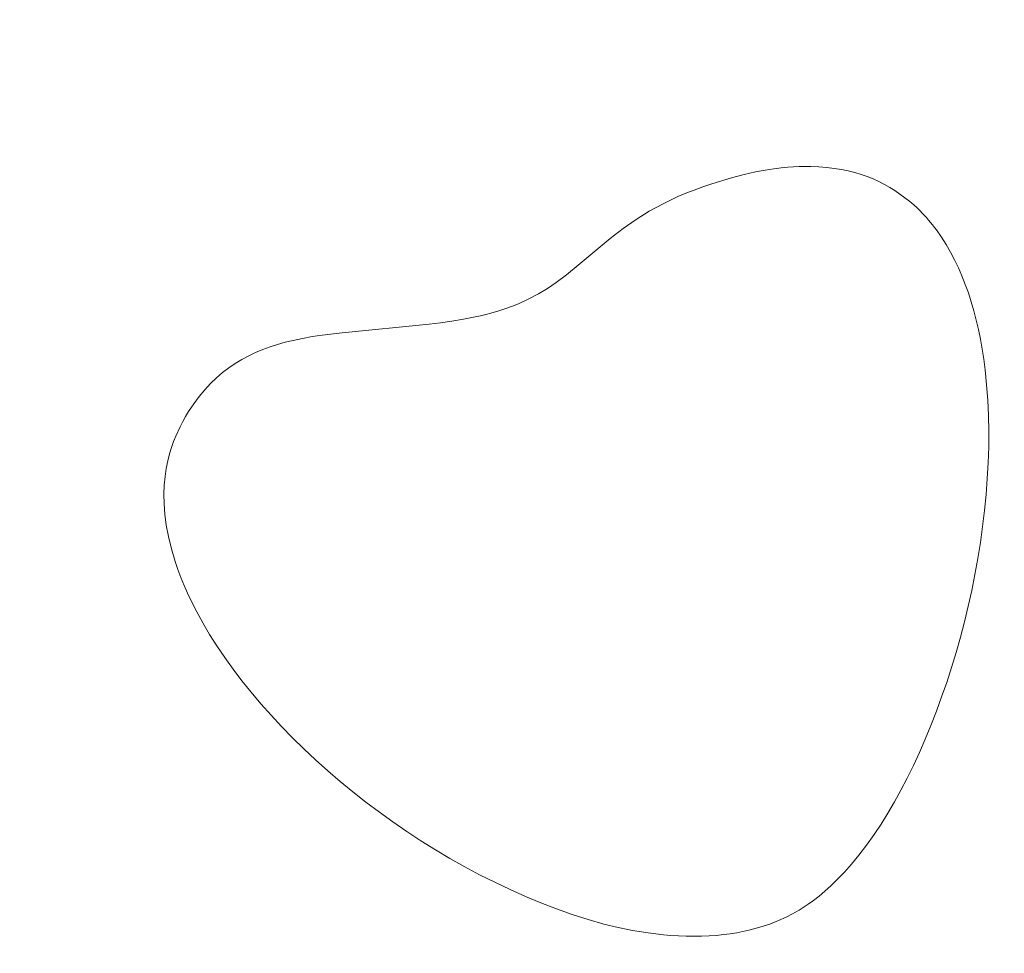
# Model space of a CAD drawing. Header units: millimetres. Extents: x -159 to 180, y -161 to 116.
# Tile 342 of 656: x -90 to -81, y 42 to 50. Entities that reach past the tile are written whole.
import ezdxf

# ---------------------------------------------------------------- set-up
doc = ezdxf.new("R2010")
doc.units = ezdxf.units.MM
doc.header["$MEASUREMENT"] = 0
doc.layers.add('Layer 1', color=7, linetype='Continuous')

msp = doc.modelspace()

# ---------------------------------------------------------------- linework, layer by layer
at = {"layer": 'Layer 1', "color": 18, "lineweight": 9}
for points, knots in [([(-158.5852, -104.074), (-158.5852, -104.074), (179.5952, -104.074), (179.5952, -104.074), (179.5952, -104.074), (179.5952, -104.074), (179.5952, 115.719), (179.5952, 115.719), (179.5952, 115.719), (179.5952, 115.719), (-158.5852, 115.719), (-158.5852, 115.719), (-158.5852, 115.719), (-158.5852, 115.719), (-158.5852, -104.074), (-158.5852, -104.074)], [0, 0, 0, 0, 0.2, 0.2, 0.2, 0.2, 0.4, 0.4, 0.4, 0.4, 0.6, 0.6, 0.6, 0.6, 1, 1, 1, 1]), ([(-53.028, 102.6565), (-53.028, 102.6565), (-53.028, 107.425), (-53.028, 107.425), (-53.028, 107.425), (-53.028, 107.425), (-57.7969, 107.425), (-57.7969, 107.425), (-57.7969, 107.425), (-57.7969, 107.425), (-57.7969, 110.425), (-57.7969, 110.425), (-57.7969, 110.425), (-57.7969, 110.425), (-65.7565, 110.425), (-65.7565, 110.425), (-65.7565, 110.425), (-65.7565, 110.425), (-65.7565, 107.425), (-65.7565, 107.425), (-65.7565, 107.425), (-65.7565, 107.425), (-73.4619, 107.425), (-73.4619, 107.425), (-73.4619, 107.425), (-73.4619, 107.425), (-73.4619, 110.425), (-73.4619, 110.425), (-73.4619, 110.425), (-73.4619, 110.425), (-81.4214, 110.425), (-81.4214, 110.425), (-81.4214, 110.425), (-81.4214, 110.425), (-81.4214, 107.425), (-81.4214, 107.425), (-81.4214, 107.425), (-81.4214, 107.425), (-89.1268, 107.425), (-89.1268, 107.425), (-89.1268, 107.425), (-89.1268, 107.425), (-89.1268, 110.425), (-89.1268, 110.425), (-89.1268, 110.425), (-89.1268, 110.425), (-97.0863, 110.425), (-97.0863, 110.425), (-97.0863, 110.425), (-97.0863, 110.425), (-97.0863, 107.425), (-97.0863, 107.425), (-97.0863, 107.425), (-97.0863, 107.425), (-104.7918, 107.425), (-104.7918, 107.425), (-104.7918, 107.425), (-104.7918, 107.425), (-104.7918, 110.425), (-104.7918, 110.425), (-104.7918, 110.425), (-104.7918, 110.425), (-112.7512, 110.425), (-112.7512, 110.425), (-112.7512, 110.425), (-112.7512, 110.425), (-112.7512, 107.425), (-112.7512, 107.425), (-112.7512, 107.425), (-112.7512, 107.425), (-120.4567, 107.425), (-120.4567, 107.425), (-120.4567, 107.425), (-120.4567, 107.425), (-120.4567, 110.425), (-120.4567, 110.425), (-120.4567, 110.425), (-120.4567, 110.425), (-128.4161, 110.425), (-128.4161, 110.425), (-128.4161, 110.425), (-128.4161, 110.425), (-128.4161, 107.425), (-128.4161, 107.425), (-128.4161, 107.425), (-128.4161, 107.425), (-136.1216, 107.425), (-136.1216, 107.425), (-136.1216, 107.425), (-136.1216, 107.425), (-136.1216, 110.425), (-136.1216, 110.425), (-136.1216, 110.425), (-136.1216, 110.425), (-144.0811, 110.425), (-144.0811, 110.425), (-144.0811, 110.425), (-144.0811, 110.425), (-144.0811, 107.425), (-144.0811, 107.425), (-144.0811, 107.425), (-144.0811, 107.425), (-148.85, 107.425), (-148.85, 107.425), (-148.85, 107.425), (-148.85, 107.425), (-148.85, 102.6565), (-148.85, 102.6565), (-148.85, 102.6565), (-148.85, 102.6565), (-151.85, 102.6565), (-151.85, 102.6565), (-151.85, 102.6565), (-151.85, 102.6565), (-151.85, 94.6965), (-151.85, 94.6965), (-151.85, 94.6965), (-151.85, 94.6965), (-148.85, 94.6965), (-148.85, 94.6965), (-148.85, 94.6965), (-148.85, 94.6965), (-148.85, 86.9914), (-148.85, 86.9914), (-148.85, 86.9914), (-148.85, 86.9914), (-151.85, 86.9914), (-151.85, 86.9914), (-151.85, 86.9914), (-151.85, 86.9914), (-151.85, 79.0315), (-151.85, 79.0315), (-151.85, 79.0315), (-151.85, 79.0315), (-148.85, 79.0315), (-148.85, 79.0315), (-148.85, 79.0315), (-148.85, 79.0315), (-148.85, 71.3264), (-148.85, 71.3264), (-148.85, 71.3264), (-148.85, 71.3264), (-151.85, 71.3264), (-151.85, 71.3264), (-151.85, 71.3264), (-151.85, 71.3264), (-151.85, 63.3664), (-151.85, 63.3664), (-151.85, 63.3664), (-151.85, 63.3664), (-148.85, 63.3664), (-148.85, 63.3664), (-148.85, 63.3664), (-148.85, 63.3664), (-148.85, 55.6614), (-148.85, 55.6614), (-148.85, 55.6614), (-148.85, 55.6614), (-151.85, 55.6614), (-151.85, 55.6614), (-151.85, 55.6614), (-151.85, 55.6614), (-151.85, 47.7024), (-151.85, 47.7024), (-151.85, 47.7024), (-151.85, 47.7024), (-148.85, 47.7024), (-148.85, 47.7024), (-148.85, 47.7024), (-148.85, 47.7024), (-148.85, 39.9963), (-148.85, 39.9963), (-148.85, 39.9963), (-148.85, 39.9963), (-151.85, 39.9963), (-151.85, 39.9963), (-151.85, 39.9963), (-151.85, 39.9963), (-151.85, 32.0364), (-151.85, 32.0364), (-151.85, 32.0364), (-151.85, 32.0364), (-148.85, 32.0364), (-148.85, 32.0364), (-148.85, 32.0364), (-148.85, 32.0364), (-148.85, 24.3313), (-148.85, 24.3313), (-148.85, 24.3313), (-148.85, 24.3313), (-151.85, 24.3313), (-151.85, 24.3313), (-151.85, 24.3313), (-151.85, 24.3313), (-151.85, 16.3723), (-151.85, 16.3723), (-151.85, 16.3723), (-151.85, 16.3723), (-148.85, 16.3723), (-148.85, 16.3723), (-148.85, 16.3723), (-148.85, 16.3723), (-148.85, 11.6028), (-148.85, 11.6028), (-148.85, 11.6028), (-148.85, 11.6028), (-144.0811, 11.6028), (-144.0811, 11.6028), (-144.0811, 11.6028), (-144.0811, 11.6028), (-144.0811, 8.6028), (-144.0811, 8.6028), (-144.0811, 8.6028), (-144.0811, 8.6028), (-136.1216, 8.6028), (-136.1216, 8.6028), (-136.1216, 8.6028), (-136.1216, 8.6028), (-136.1216, 11.6028), (-136.1216, 11.6028), (-136.1216, 11.6028), (-136.1216, 11.6028), (-128.4161, 11.6028), (-128.4161, 11.6028), (-128.4161, 11.6028), (-128.4161, 11.6028), (-128.4161, 8.6028), (-128.4161, 8.6028), (-128.4161, 8.6028), (-128.4161, 8.6028), (-120.4567, 8.6028), (-120.4567, 8.6028), (-120.4567, 8.6028), (-120.4567, 8.6028), (-120.4567, 11.6028), (-120.4567, 11.6028), (-120.4567, 11.6028), (-120.4567, 11.6028), (-112.7512, 11.6028), (-112.7512, 11.6028), (-112.7512, 11.6028), (-112.7512, 11.6028), (-112.7512, 8.6028), (-112.7512, 8.6028), (-112.7512, 8.6028), (-112.7512, 8.6028), (-104.7918, 8.6028), (-104.7918, 8.6028), (-104.7918, 8.6028), (-104.7918, 8.6028), (-104.7918, 11.6028), (-104.7918, 11.6028), (-104.7918, 11.6028), (-104.7918, 11.6028), (-97.0863, 11.6028), (-97.0863, 11.6028), (-97.0863, 11.6028), (-97.0863, 11.6028), (-97.0863, 8.6028), (-97.0863, 8.6028), (-97.0863, 8.6028), (-97.0863, 8.6028), (-89.1268, 8.6028), (-89.1268, 8.6028), (-89.1268, 8.6028), (-89.1268, 8.6028), (-89.1268, 11.6028), (-89.1268, 11.6028), (-89.1268, 11.6028), (-89.1268, 11.6028), (-81.4214, 11.6028), (-81.4214, 11.6028), (-81.4214, 11.6028), (-81.4214, 11.6028), (-81.4214, 8.6028), (-81.4214, 8.6028), (-81.4214, 8.6028), (-81.4214, 8.6028), (-73.4619, 8.6028), (-73.4619, 8.6028), (-73.4619, 8.6028), (-73.4619, 8.6028), (-73.4619, 11.6028), (-73.4619, 11.6028), (-73.4619, 11.6028), (-73.4619, 11.6028), (-65.7565, 11.6028), (-65.7565, 11.6028), (-65.7565, 11.6028), (-65.7565, 11.6028), (-65.7565, 8.6028), (-65.7565, 8.6028), (-65.7565, 8.6028), (-65.7565, 8.6028), (-57.7969, 8.6028), (-57.7969, 8.6028), (-57.7969, 8.6028), (-57.7969, 8.6028), (-57.7969, 11.6028), (-57.7969, 11.6028), (-57.7969, 11.6028), (-57.7969, 11.6028), (-53.028, 11.6028), (-53.028, 11.6028), (-53.028, 11.6028), (-53.028, 11.6028), (-53.028, 16.3723), (-53.028, 16.3723), (-53.028, 16.3723), (-53.028, 16.3723), (-50.028, 16.3723), (-50.028, 16.3723), (-50.028, 16.3723), (-50.028, 16.3723), (-50.028, 24.3313), (-50.028, 24.3313), (-50.028, 24.3313), (-50.028, 24.3313), (-53.028, 24.3313), (-53.028, 24.3313), (-53.028, 24.3313), (-53.028, 24.3313), (-53.028, 32.0364), (-53.028, 32.0364), (-53.028, 32.0364), (-53.028, 32.0364), (-50.028, 32.0364), (-50.028, 32.0364), (-50.028, 32.0364), (-50.028, 32.0364), (-50.028, 39.9963), (-50.028, 39.9963), (-50.028, 39.9963), (-50.028, 39.9963), (-53.028, 39.9963), (-53.028, 39.9963), (-53.028, 39.9963), (-53.028, 39.9963), (-53.028, 47.7024), (-53.028, 47.7024), (-53.028, 47.7024), (-53.028, 47.7024), (-50.028, 47.7024), (-50.028, 47.7024), (-50.028, 47.7024), (-50.028, 47.7024), (-50.028, 55.6614), (-50.028, 55.6614), (-50.028, 55.6614), (-50.028, 55.6614), (-53.028, 55.6614), (-53.028, 55.6614), (-53.028, 55.6614), (-53.028, 55.6614), (-53.028, 63.3664), (-53.028, 63.3664), (-53.028, 63.3664), (-53.028, 63.3664), (-50.028, 63.3664), (-50.028, 63.3664), (-50.028, 63.3664), (-50.028, 63.3664), (-50.028, 71.3264), (-50.028, 71.3264), (-50.028, 71.3264), (-50.028, 71.3264), (-53.028, 71.3264), (-53.028, 71.3264), (-53.028, 71.3264), (-53.028, 71.3264), (-53.028, 79.0315), (-53.028, 79.0315), (-53.028, 79.0315), (-53.028, 79.0315), (-50.028, 79.0315), (-50.028, 79.0315), (-50.028, 79.0315), (-50.028, 79.0315), (-50.028, 86.9914), (-50.028, 86.9914), (-50.028, 86.9914), (-50.028, 86.9914), (-53.028, 86.9914), (-53.028, 86.9914), (-53.028, 86.9914), (-53.028, 86.9914), (-53.028, 94.6965), (-53.028, 94.6965), (-53.028, 94.6965), (-53.028, 94.6965), (-50.028, 94.6965), (-50.028, 94.6965), (-50.028, 94.6965), (-50.028, 94.6965), (-50.028, 102.6565), (-50.028, 102.6565), (-50.028, 102.6565), (-50.028, 102.6565), (-53.028, 102.6565), (-53.028, 102.6565)], [0, 0, 0, 0, 0.009901, 0.009901, 0.009901, 0.009901, 0.019802, 0.019802, 0.019802, 0.019802, 0.029703, 0.029703, 0.029703, 0.029703, 0.039604, 0.039604, 0.039604, 0.039604, 0.049505, 0.049505, 0.049505, 0.049505, 0.059406, 0.059406, 0.059406, 0.059406, 0.069307, 0.069307, 0.069307, 0.069307, 0.079208, 0.079208, 0.079208, 0.079208, 0.089109, 0.089109, 0.089109, 0.089109, 0.09901, 0.09901, 0.09901, 0.09901, 0.108911, 0.108911, 0.108911, 0.108911, 0.118812, 0.118812, 0.118812, 0.118812, 0.128713, 0.128713, 0.128713, 0.128713, 0.138614, 0.138614, 0.138614, 0.138614, 0.148515, 0.148515, 0.148515, 0.148515, 0.158416, 0.158416, 0.158416, 0.158416, 0.168317, 0.168317, 0.168317, 0.168317, 0.178218, 0.178218, 0.178218, 0.178218, 0.188119, 0.188119, 0.188119, 0.188119, 0.19802, 0.19802, 0.19802, 0.19802, 0.207921, 0.207921, 0.207921, 0.207921, 0.217822, 0.217822, 0.217822, 0.217822, 0.227723, 0.227723, 0.227723, 0.227723, 0.237624, 0.237624, 0.237624, 0.237624, 0.247525, 0.247525, 0.247525, 0.247525, 0.257426, 0.257426, 0.257426, 0.257426, 0.267327, 0.267327, 0.267327, 0.267327, 0.277228, 0.277228, 0.277228, 0.277228, 0.287129, 0.287129, 0.287129, 0.287129, 0.29703, 0.29703, 0.29703, 0.29703, 0.306931, 0.306931, 0.306931, 0.306931, 0.316832, 0.316832, 0.316832, 0.316832, 0.326733, 0.326733, 0.326733, 0.326733, 0.336634, 0.336634, 0.336634, 0.336634, 0.346535, 0.346535, 0.346535, 0.346535, 0.356436, 0.356436, 0.356436, 0.356436, 0.366337, 0.366337, 0.366337, 0.366337, 0.376238, 0.376238, 0.376238, 0.376238, 0.386139, 0.386139, 0.386139, 0.386139, 0.39604, 0.39604, 0.39604, 0.39604, 0.405941, 0.405941, 0.405941, 0.405941, 0.415842, 0.415842, 0.415842, 0.415842, 0.425743, 0.425743, 0.425743, 0.425743, 0.435644, 0.435644, 0.435644, 0.435644, 0.445545, 0.445545, 0.445545, 0.445545, 0.455446, 0.455446, 0.455446, 0.455446, 0.465347, 0.465347, 0.465347, 0.465347, 0.475248, 0.475248, 0.475248, 0.475248, 0.485149, 0.485149, 0.485149, 0.485149, 0.49505, 0.49505, 0.49505, 0.49505, 0.50495, 0.50495, 0.50495, 0.50495, 0.514851, 0.514851, 0.514851, 0.514851, 0.524752, 0.524752, 0.524752, 0.524752, 0.534653, 0.534653, 0.534653, 0.534653, 0.544554, 0.544554, 0.544554, 0.544554, 0.554455, 0.554455, 0.554455, 0.554455, 0.564356, 0.564356, 0.564356, 0.564356, 0.574257, 0.574257, 0.574257, 0.574257, 0.584158, 0.584158, 0.584158, 0.584158, 0.594059, 0.594059, 0.594059, 0.594059, 0.60396, 0.60396, 0.60396, 0.60396, 0.613861, 0.613861, 0.613861, 0.613861, 0.623762, 0.623762, 0.623762, 0.623762, 0.633663, 0.633663, 0.633663, 0.633663, 0.643564, 0.643564, 0.643564, 0.643564, 0.653465, 0.653465, 0.653465, 0.653465, 0.663366, 0.663366, 0.663366, 0.663366, 0.673267, 0.673267, 0.673267, 0.673267, 0.683168, 0.683168, 0.683168, 0.683168, 0.693069, 0.693069, 0.693069, 0.693069, 0.70297, 0.70297, 0.70297, 0.70297, 0.712871, 0.712871, 0.712871, 0.712871, 0.722772, 0.722772, 0.722772, 0.722772, 0.732673, 0.732673, 0.732673, 0.732673, 0.742574, 0.742574, 0.742574, 0.742574, 0.752475, 0.752475, 0.752475, 0.752475, 0.762376, 0.762376, 0.762376, 0.762376, 0.772277, 0.772277, 0.772277, 0.772277, 0.782178, 0.782178, 0.782178, 0.782178, 0.792079, 0.792079, 0.792079, 0.792079, 0.80198, 0.80198, 0.80198, 0.80198, 0.811881, 0.811881, 0.811881, 0.811881, 0.821782, 0.821782, 0.821782, 0.821782, 0.831683, 0.831683, 0.831683, 0.831683, 0.841584, 0.841584, 0.841584, 0.841584, 0.851485, 0.851485, 0.851485, 0.851485, 0.861386, 0.861386, 0.861386, 0.861386, 0.871287, 0.871287, 0.871287, 0.871287, 0.881188, 0.881188, 0.881188, 0.881188, 0.891089, 0.891089, 0.891089, 0.891089, 0.90099, 0.90099, 0.90099, 0.90099, 0.910891, 0.910891, 0.910891, 0.910891, 0.920792, 0.920792, 0.920792, 0.920792, 0.930693, 0.930693, 0.930693, 0.930693, 0.940594, 0.940594, 0.940594, 0.940594, 0.950495, 0.950495, 0.950495, 0.950495, 0.960396, 0.960396, 0.960396, 0.960396, 0.970297, 0.970297, 0.970297, 0.970297, 0.980198, 0.980198, 0.980198, 0.980198, 1, 1, 1, 1]), ([(-83.5505, 48.9133), (-83.5505, 48.9133), (-83.7315, 48.8577), (-83.7315, 48.8577), (-83.7315, 48.8577), (-83.7315, 48.8577), (-83.815, 48.8292), (-83.815, 48.8292), (-83.815, 48.8292), (-83.815, 48.8292), (-83.8943, 48.8), (-83.8943, 48.8), (-83.8943, 48.8), (-83.8943, 48.8), (-83.9698, 48.7702), (-83.9698, 48.7702), (-83.9698, 48.7702), (-83.9698, 48.7702), (-84.042, 48.7394), (-84.042, 48.7394), (-84.042, 48.7394), (-84.042, 48.7394), (-84.1113, 48.7076), (-84.1113, 48.7076), (-84.1113, 48.7076), (-84.1113, 48.7076), (-84.1779, 48.6747), (-84.1779, 48.6747), (-84.1779, 48.6747), (-84.1779, 48.6747), (-84.2423, 48.6405), (-84.2423, 48.6405), (-84.2423, 48.6405), (-84.2423, 48.6405), (-84.305, 48.605), (-84.305, 48.605), (-84.305, 48.605), (-84.305, 48.605), (-84.4264, 48.5293), (-84.4264, 48.5293), (-84.4264, 48.5293), (-84.4264, 48.5293), (-84.5452, 48.4465), (-84.5452, 48.4465), (-84.5452, 48.4465), (-84.5452, 48.4465), (-84.6646, 48.3557), (-84.6646, 48.3557), (-84.6646, 48.3557), (-84.6646, 48.3557), (-84.938, 48.1262), (-84.938, 48.1262), (-84.938, 48.1262), (-84.938, 48.1262), (-85.0657, 48.0222), (-85.0657, 48.0222), (-85.0657, 48.0222), (-85.0657, 48.0222), (-85.159, 47.9503), (-85.159, 47.9503), (-85.159, 47.9503), (-85.159, 47.9503), (-85.2378, 47.8968), (-85.2378, 47.8968), (-85.2378, 47.8968), (-85.2378, 47.8968), (-85.322, 47.8479), (-85.322, 47.8479), (-85.322, 47.8479), (-85.322, 47.8479), (-85.409, 47.8016), (-85.409, 47.8016), (-85.409, 47.8016), (-85.409, 47.8016), (-85.5055, 47.7562), (-85.5055, 47.7562), (-85.5055, 47.7562), (-85.5055, 47.7562), (-85.5598, 47.734), (-85.5598, 47.734), (-85.5598, 47.734), (-85.5598, 47.734), (-85.6195, 47.7122), (-85.6195, 47.7122), (-85.6195, 47.7122), (-85.6195, 47.7122), (-85.6857, 47.6909), (-85.6857, 47.6909), (-85.6857, 47.6909), (-85.6857, 47.6909), (-85.7593, 47.6702), (-85.7593, 47.6702), (-85.7593, 47.6702), (-85.7593, 47.6702), (-85.8053, 47.6575), (-85.8053, 47.6575), (-85.8053, 47.6575), (-85.8053, 47.6575), (-85.8528, 47.6467), (-85.8528, 47.6467), (-85.8528, 47.6467), (-85.8528, 47.6467), (-85.9019, 47.636), (-85.9019, 47.636), (-85.9019, 47.636), (-85.9019, 47.636), (-86.0089, 47.6155), (-86.0089, 47.6155), (-86.0089, 47.6155), (-86.0089, 47.6155), (-86.1151, 47.5969), (-86.1151, 47.5969), (-86.1151, 47.5969), (-86.1151, 47.5969), (-86.2206, 47.5813), (-86.2206, 47.5813), (-86.2206, 47.5813), (-86.2206, 47.5813), (-86.3251, 47.5676), (-86.3251, 47.5676), (-86.3251, 47.5676), (-86.3251, 47.5676), (-87.1211, 47.4905), (-87.1211, 47.4905), (-87.1211, 47.4905), (-87.1211, 47.4905), (-87.3064, 47.468), (-87.3064, 47.468), (-87.3064, 47.468), (-87.3064, 47.468), (-87.3966, 47.4543), (-87.3966, 47.4543), (-87.3966, 47.4543), (-87.3966, 47.4543), (-87.4851, 47.4387), (-87.4851, 47.4387), (-87.4851, 47.4387), (-87.4851, 47.4387), (-87.5718, 47.4202), (-87.5718, 47.4202), (-87.5718, 47.4202), (-87.5718, 47.4202), (-87.6442, 47.4024), (-87.6442, 47.4024), (-87.6442, 47.4024), (-87.6442, 47.4024), (-87.7148, 47.3826), (-87.7148, 47.3826), (-87.7148, 47.3826), (-87.7148, 47.3826), (-87.7837, 47.3606), (-87.7837, 47.3606), (-87.7837, 47.3606), (-87.7837, 47.3606), (-87.8508, 47.336), (-87.8508, 47.336), (-87.8508, 47.336), (-87.8508, 47.336), (-87.9163, 47.3088), (-87.9163, 47.3088), (-87.9163, 47.3088), (-87.9163, 47.3088), (-87.9801, 47.2786), (-87.9801, 47.2786), (-87.9801, 47.2786), (-87.9801, 47.2786), (-88.0422, 47.2453), (-88.0422, 47.2453), (-88.0422, 47.2453), (-88.0422, 47.2453), (-88.1028, 47.2086), (-88.1028, 47.2086), (-88.1028, 47.2086), (-88.1028, 47.2086), (-88.1617, 47.1683), (-88.1617, 47.1683), (-88.1617, 47.1683), (-88.1617, 47.1683), (-88.219, 47.1242), (-88.219, 47.1242), (-88.219, 47.1242), (-88.219, 47.1242), (-88.2748, 47.076), (-88.2748, 47.076), (-88.2748, 47.076), (-88.2748, 47.076), (-88.3291, 47.0236), (-88.3291, 47.0236), (-88.3291, 47.0236), (-88.3291, 47.0236), (-88.3819, 46.9667), (-88.3819, 46.9667), (-88.3819, 46.9667), (-88.3819, 46.9667), (-88.4332, 46.9051), (-88.4332, 46.9051), (-88.4332, 46.9051), (-88.4332, 46.9051), (-88.4831, 46.8385), (-88.4831, 46.8385), (-88.4831, 46.8385), (-88.4831, 46.8385), (-88.5315, 46.7668), (-88.5315, 46.7668), (-88.5315, 46.7668), (-88.5315, 46.7668), (-88.5582, 46.7219), (-88.5582, 46.7219), (-88.5582, 46.7219), (-88.5582, 46.7219), (-88.5844, 46.675), (-88.5844, 46.675), (-88.5844, 46.675), (-88.5844, 46.675), (-88.6097, 46.6272), (-88.6097, 46.6272), (-88.6097, 46.6272), (-88.6097, 46.6272), (-88.6486, 46.5409), (-88.6486, 46.5409), (-88.6486, 46.5409), (-88.6486, 46.5409), (-88.6684, 46.4911), (-88.6684, 46.4911), (-88.6684, 46.4911), (-88.6684, 46.4911), (-88.6877, 46.4366), (-88.6877, 46.4366), (-88.6877, 46.4366), (-88.6877, 46.4366), (-88.7058, 46.3775), (-88.7058, 46.3775), (-88.7058, 46.3775), (-88.7058, 46.3775), (-88.7221, 46.3135), (-88.7221, 46.3135), (-88.7221, 46.3135), (-88.7221, 46.3135), (-88.736, 46.2447), (-88.736, 46.2447), (-88.736, 46.2447), (-88.736, 46.2447), (-88.7469, 46.1709), (-88.7469, 46.1709), (-88.7469, 46.1709), (-88.7469, 46.1709), (-88.7543, 46.092), (-88.7543, 46.092), (-88.7543, 46.092), (-88.7543, 46.092), (-88.7575, 46.008), (-88.7575, 46.008), (-88.7575, 46.008), (-88.7575, 46.008), (-88.7558, 45.9187), (-88.7558, 45.9187), (-88.7558, 45.9187), (-88.7558, 45.9187), (-88.7487, 45.8241), (-88.7487, 45.8241), (-88.7487, 45.8241), (-88.7487, 45.8241), (-88.7357, 45.724), (-88.7357, 45.724), (-88.7357, 45.724), (-88.7357, 45.724), (-88.716, 45.6184), (-88.716, 45.6184), (-88.716, 45.6184), (-88.716, 45.6184), (-88.6891, 45.5073), (-88.6891, 45.5073), (-88.6891, 45.5073), (-88.6891, 45.5073), (-88.6543, 45.3904), (-88.6543, 45.3904), (-88.6543, 45.3904), (-88.6543, 45.3904), (-88.6289, 45.3159), (-88.6289, 45.3159), (-88.6289, 45.3159), (-88.6289, 45.3159), (-88.6014, 45.2427), (-88.6014, 45.2427), (-88.6014, 45.2427), (-88.6014, 45.2427), (-88.572, 45.1707), (-88.572, 45.1707), (-88.572, 45.1707), (-88.572, 45.1707), (-88.5409, 45.0998), (-88.5409, 45.0998), (-88.5409, 45.0998), (-88.5409, 45.0998), (-88.4739, 44.9614), (-88.4739, 44.9614), (-88.4739, 44.9614), (-88.4739, 44.9614), (-88.4014, 44.8274), (-88.4014, 44.8274), (-88.4014, 44.8274), (-88.4014, 44.8274), (-88.3391, 44.7215), (-88.3391, 44.7215), (-88.3391, 44.7215), (-88.3391, 44.7215), (-88.2719, 44.6153), (-88.2719, 44.6153), (-88.2719, 44.6153), (-88.2719, 44.6153), (-88.2, 44.5089), (-88.2, 44.5089), (-88.2, 44.5089), (-88.2, 44.5089), (-88.1236, 44.4025), (-88.1236, 44.4025), (-88.1236, 44.4025), (-88.1236, 44.4025), (-88.0427, 44.2962), (-88.0427, 44.2962), (-88.0427, 44.2962), (-88.0427, 44.2962), (-87.9576, 44.1902), (-87.9576, 44.1902), (-87.9576, 44.1902), (-87.9576, 44.1902), (-87.8684, 44.0847), (-87.8684, 44.0847), (-87.8684, 44.0847), (-87.8684, 44.0847), (-87.7752, 43.9798), (-87.7752, 43.9798), (-87.7752, 43.9798), (-87.7752, 43.9798), (-87.6781, 43.8757), (-87.6781, 43.8757), (-87.6781, 43.8757), (-87.6781, 43.8757), (-87.5774, 43.7725), (-87.5774, 43.7725), (-87.5774, 43.7725), (-87.5774, 43.7725), (-87.4732, 43.6704), (-87.4732, 43.6704), (-87.4732, 43.6704), (-87.4732, 43.6704), (-87.3655, 43.5696), (-87.3655, 43.5696), (-87.3655, 43.5696), (-87.3655, 43.5696), (-87.2546, 43.4702), (-87.2546, 43.4702), (-87.2546, 43.4702), (-87.2546, 43.4702), (-87.1406, 43.3724), (-87.1406, 43.3724), (-87.1406, 43.3724), (-87.1406, 43.3724), (-87.0236, 43.2763), (-87.0236, 43.2763), (-87.0236, 43.2763), (-87.0236, 43.2763), (-86.9038, 43.182), (-86.9038, 43.182), (-86.9038, 43.182), (-86.9038, 43.182), (-86.7813, 43.0899), (-86.7813, 43.0899), (-86.7813, 43.0899), (-86.7813, 43.0899), (-86.6562, 43), (-86.6562, 43), (-86.6562, 43), (-86.6562, 43), (-86.5288, 42.9124), (-86.5288, 42.9124), (-86.5288, 42.9124), (-86.5288, 42.9124), (-86.3992, 42.8274), (-86.3992, 42.8274), (-86.3992, 42.8274), (-86.3992, 42.8274), (-86.2674, 42.745), (-86.2674, 42.745), (-86.2674, 42.745), (-86.2674, 42.745), (-86.1337, 42.6655), (-86.1337, 42.6655), (-86.1337, 42.6655), (-86.1337, 42.6655), (-85.9982, 42.5891), (-85.9982, 42.5891), (-85.9982, 42.5891), (-85.9982, 42.5891), (-85.861, 42.5158), (-85.861, 42.5158), (-85.861, 42.5158), (-85.861, 42.5158), (-85.7222, 42.4458), (-85.7222, 42.4458), (-85.7222, 42.4458), (-85.7222, 42.4458), (-85.5821, 42.3793), (-85.5821, 42.3793), (-85.5821, 42.3793), (-85.5821, 42.3793), (-85.4408, 42.3165), (-85.4408, 42.3165), (-85.4408, 42.3165), (-85.4408, 42.3165), (-85.2984, 42.2575), (-85.2984, 42.2575), (-85.2984, 42.2575), (-85.2984, 42.2575), (-85.155, 42.2024), (-85.155, 42.2024), (-85.155, 42.2024), (-85.155, 42.2024), (-85.0108, 42.1515), (-85.0108, 42.1515), (-85.0108, 42.1515), (-85.0108, 42.1515), (-84.8659, 42.1049), (-84.8659, 42.1049), (-84.8659, 42.1049), (-84.8659, 42.1049), (-84.7206, 42.0627), (-84.7206, 42.0627), (-84.7206, 42.0627), (-84.7206, 42.0627), (-84.5896, 42.0315), (-84.5896, 42.0315), (-84.5896, 42.0315), (-84.5896, 42.0315), (-84.4598, 42.0051), (-84.4598, 42.0051), (-84.4598, 42.0051), (-84.4598, 42.0051), (-84.3148, 41.9813), (-84.3148, 41.9813), (-84.3148, 41.9813), (-84.3148, 41.9813), (-84.1751, 41.9642), (-84.1751, 41.9642), (-84.1751, 41.9642), (-84.1751, 41.9642), (-84.106, 41.9582), (-84.106, 41.9582), (-84.106, 41.9582), (-84.106, 41.9582), (-84.0367, 41.9539), (-84.0367, 41.9539), (-84.0367, 41.9539), (-84.0367, 41.9539), (-83.9667, 41.9513), (-83.9667, 41.9513), (-83.9667, 41.9513), (-83.9667, 41.9513), (-83.8956, 41.9504), (-83.8956, 41.9504), (-83.8956, 41.9504), (-83.8956, 41.9504), (-83.8244, 41.9515), (-83.8244, 41.9515), (-83.8244, 41.9515), (-83.8244, 41.9515), (-83.7555, 41.9544), (-83.7555, 41.9544), (-83.7555, 41.9544), (-83.7555, 41.9544), (-83.6888, 41.9592), (-83.6888, 41.9592), (-83.6888, 41.9592), (-83.6888, 41.9592), (-83.6245, 41.9657), (-83.6245, 41.9657), (-83.6245, 41.9657), (-83.6245, 41.9657), (-83.5625, 41.9738), (-83.5625, 41.9738), (-83.5625, 41.9738), (-83.5625, 41.9738), (-83.5029, 41.9833), (-83.5029, 41.9833), (-83.5029, 41.9833), (-83.5029, 41.9833), (-83.3912, 42.0059), (-83.3912, 42.0059), (-83.3912, 42.0059), (-83.3912, 42.0059), (-83.2895, 42.0327), (-83.2895, 42.0327), (-83.2895, 42.0327), (-83.2895, 42.0327), (-83.1983, 42.0625), (-83.1983, 42.0625), (-83.1983, 42.0625), (-83.1983, 42.0625), (-83.1179, 42.0941), (-83.1179, 42.0941), (-83.1179, 42.0941), (-83.1179, 42.0941), (-83.0485, 42.1267), (-83.0485, 42.1267), (-83.0485, 42.1267), (-83.0485, 42.1267), (-82.9976, 42.1528), (-82.9976, 42.1528), (-82.9976, 42.1528), (-82.9976, 42.1528), (-82.9296, 42.1909), (-82.9296, 42.1909), (-82.9296, 42.1909), (-82.9296, 42.1909), (-82.8458, 42.2448), (-82.8458, 42.2448), (-82.8458, 42.2448), (-82.8458, 42.2448), (-82.7984, 42.2789), (-82.7984, 42.2789), (-82.7984, 42.2789), (-82.7984, 42.2789), (-82.7477, 42.3184), (-82.7477, 42.3184), (-82.7477, 42.3184), (-82.7477, 42.3184), (-82.6938, 42.3637), (-82.6938, 42.3637), (-82.6938, 42.3637), (-82.6938, 42.3637), (-82.6368, 42.4154), (-82.6368, 42.4154), (-82.6368, 42.4154), (-82.6368, 42.4154), (-82.577, 42.4739), (-82.577, 42.4739), (-82.577, 42.4739), (-82.577, 42.4739), (-82.5145, 42.5398), (-82.5145, 42.5398), (-82.5145, 42.5398), (-82.5145, 42.5398), (-82.4496, 42.6134), (-82.4496, 42.6134), (-82.4496, 42.6134), (-82.4496, 42.6134), (-82.3823, 42.6954), (-82.3823, 42.6954), (-82.3823, 42.6954), (-82.3823, 42.6954), (-82.313, 42.7861), (-82.313, 42.7861), (-82.313, 42.7861), (-82.313, 42.7861), (-82.2416, 42.886), (-82.2416, 42.886), (-82.2416, 42.886), (-82.2416, 42.886), (-82.1786, 42.9805), (-82.1786, 42.9805), (-82.1786, 42.9805), (-82.1786, 42.9805), (-82.1167, 43.0797), (-82.1167, 43.0797), (-82.1167, 43.0797), (-82.1167, 43.0797), (-82.0558, 43.1833), (-82.0558, 43.1833), (-82.0558, 43.1833), (-82.0558, 43.1833), (-81.9963, 43.2912), (-81.9963, 43.2912), (-81.9963, 43.2912), (-81.9963, 43.2912), (-81.9381, 43.4031), (-81.9381, 43.4031), (-81.9381, 43.4031), (-81.9381, 43.4031), (-81.8813, 43.5188), (-81.8813, 43.5188), (-81.8813, 43.5188), (-81.8813, 43.5188), (-81.826, 43.6381), (-81.826, 43.6381), (-81.826, 43.6381), (-81.826, 43.6381), (-81.7724, 43.7608), (-81.7724, 43.7608), (-81.7724, 43.7608), (-81.7724, 43.7608), (-81.7206, 43.8866), (-81.7206, 43.8866), (-81.7206, 43.8866), (-81.7206, 43.8866), (-81.6705, 44.0154), (-81.6705, 44.0154), (-81.6705, 44.0154), (-81.6705, 44.0154), (-81.6224, 44.1469), (-81.6224, 44.1469), (-81.6224, 44.1469), (-81.6224, 44.1469), (-81.5762, 44.2809), (-81.5762, 44.2809), (-81.5762, 44.2809), (-81.5762, 44.2809), (-81.5322, 44.4171), (-81.5322, 44.4171), (-81.5322, 44.4171), (-81.5322, 44.4171), (-81.4904, 44.5555), (-81.4904, 44.5555), (-81.4904, 44.5555), (-81.4904, 44.5555), (-81.4509, 44.6957), (-81.4509, 44.6957), (-81.4509, 44.6957), (-81.4509, 44.6957), (-81.4138, 44.8375), (-81.4138, 44.8375), (-81.4138, 44.8375), (-81.4138, 44.8375), (-81.3792, 44.9807), (-81.3792, 44.9807), (-81.3792, 44.9807), (-81.3792, 44.9807), (-81.3471, 45.1251), (-81.3471, 45.1251), (-81.3471, 45.1251), (-81.3471, 45.1251), (-81.3178, 45.2705), (-81.3178, 45.2705), (-81.3178, 45.2705), (-81.3178, 45.2705), (-81.2912, 45.4167), (-81.2912, 45.4167), (-81.2912, 45.4167), (-81.2912, 45.4167), (-81.2675, 45.5634), (-81.2675, 45.5634), (-81.2675, 45.5634), (-81.2675, 45.5634), (-81.2468, 45.7104), (-81.2468, 45.7104), (-81.2468, 45.7104), (-81.2468, 45.7104), (-81.2292, 45.8575), (-81.2292, 45.8575), (-81.2292, 45.8575), (-81.2292, 45.8575), (-81.2147, 46.0046), (-81.2147, 46.0046), (-81.2147, 46.0046), (-81.2147, 46.0046), (-81.2034, 46.1513), (-81.2034, 46.1513), (-81.2034, 46.1513), (-81.2034, 46.1513), (-81.1955, 46.2974), (-81.1955, 46.2974), (-81.1955, 46.2974), (-81.1955, 46.2974), (-81.1911, 46.4428), (-81.1911, 46.4428), (-81.1911, 46.4428), (-81.1911, 46.4428), (-81.1902, 46.5872), (-81.1902, 46.5872), (-81.1902, 46.5872), (-81.1902, 46.5872), (-81.193, 46.7304), (-81.193, 46.7304), (-81.193, 46.7304), (-81.193, 46.7304), (-81.1995, 46.8722), (-81.1995, 46.8722), (-81.1995, 46.8722), (-81.1995, 46.8722), (-81.2098, 47.0123), (-81.2098, 47.0123), (-81.2098, 47.0123), (-81.2098, 47.0123), (-81.224, 47.1506), (-81.224, 47.1506), (-81.224, 47.1506), (-81.224, 47.1506), (-81.2363, 47.2461), (-81.2363, 47.2461), (-81.2363, 47.2461), (-81.2363, 47.2461), (-81.2505, 47.3394), (-81.2505, 47.3394), (-81.2505, 47.3394), (-81.2505, 47.3394), (-81.2665, 47.4305), (-81.2665, 47.4305), (-81.2665, 47.4305), (-81.2665, 47.4305), (-81.2845, 47.5195), (-81.2845, 47.5195), (-81.2845, 47.5195), (-81.2845, 47.5195), (-81.3045, 47.6065), (-81.3045, 47.6065), (-81.3045, 47.6065), (-81.3045, 47.6065), (-81.3266, 47.6914), (-81.3266, 47.6914), (-81.3266, 47.6914), (-81.3266, 47.6914), (-81.3507, 47.7742), (-81.3507, 47.7742), (-81.3507, 47.7742), (-81.3507, 47.7742), (-81.377, 47.8551), (-81.377, 47.8551), (-81.377, 47.8551), (-81.377, 47.8551), (-81.4054, 47.934), (-81.4054, 47.934), (-81.4054, 47.934), (-81.4054, 47.934), (-81.4361, 48.011), (-81.4361, 48.011), (-81.4361, 48.011), (-81.4361, 48.011), (-81.4691, 48.0861), (-81.4691, 48.0861), (-81.4691, 48.0861), (-81.4691, 48.0861), (-81.5045, 48.1592), (-81.5045, 48.1592), (-81.5045, 48.1592), (-81.5045, 48.1592), (-81.5422, 48.2306), (-81.5422, 48.2306), (-81.5422, 48.2306), (-81.5422, 48.2306), (-81.5824, 48.3001), (-81.5824, 48.3001), (-81.5824, 48.3001), (-81.5824, 48.3001), (-81.6251, 48.3678), (-81.6251, 48.3678), (-81.6251, 48.3678), (-81.6251, 48.3678), (-81.6703, 48.4338), (-81.6703, 48.4338), (-81.6703, 48.4338), (-81.6703, 48.4338), (-81.6879, 48.4573), (-81.6879, 48.4573), (-81.6879, 48.4573), (-81.6879, 48.4573), (-81.7058, 48.4807), (-81.7058, 48.4807), (-81.7058, 48.4807), (-81.7058, 48.4807), (-81.7241, 48.5032), (-81.7241, 48.5032), (-81.7241, 48.5032), (-81.7241, 48.5032), (-81.7427, 48.5246), (-81.7427, 48.5246), (-81.7427, 48.5246), (-81.7427, 48.5246), (-81.7617, 48.5471), (-81.7617, 48.5471), (-81.7617, 48.5471), (-81.7617, 48.5471), (-81.781, 48.5676), (-81.781, 48.5676), (-81.781, 48.5676), (-81.781, 48.5676), (-81.8424, 48.631), (-81.8424, 48.631), (-81.8424, 48.631), (-81.8424, 48.631), (-81.8773, 48.6634), (-81.8773, 48.6634), (-81.8773, 48.6634), (-81.8773, 48.6634), (-81.9153, 48.6955), (-81.9153, 48.6955), (-81.9153, 48.6955), (-81.9153, 48.6955), (-82.0053, 48.7634), (-82.0053, 48.7634), (-82.0053, 48.7634), (-82.0053, 48.7634), (-82.0517, 48.7947), (-82.0517, 48.7947), (-82.0517, 48.7947), (-82.0517, 48.7947), (-82.0992, 48.8242), (-82.0992, 48.8242), (-82.0992, 48.8242), (-82.0992, 48.8242), (-82.1481, 48.8518), (-82.1481, 48.8518), (-82.1481, 48.8518), (-82.1481, 48.8518), (-82.1984, 48.8775), (-82.1984, 48.8775), (-82.1984, 48.8775), (-82.1984, 48.8775), (-82.2505, 48.9013), (-82.2505, 48.9013), (-82.2505, 48.9013), (-82.2505, 48.9013), (-82.3044, 48.923), (-82.3044, 48.923), (-82.3044, 48.923), (-82.3044, 48.923), (-82.3603, 48.9426), (-82.3603, 48.9426), (-82.3603, 48.9426), (-82.3603, 48.9426), (-82.4185, 48.9601), (-82.4185, 48.9601), (-82.4185, 48.9601), (-82.4185, 48.9601), (-82.479, 48.9754), (-82.479, 48.9754), (-82.479, 48.9754), (-82.479, 48.9754), (-82.5421, 48.9884), (-82.5421, 48.9884), (-82.5421, 48.9884), (-82.5421, 48.9884), (-82.6079, 48.9991), (-82.6079, 48.9991), (-82.6079, 48.9991), (-82.6079, 48.9991), (-82.6766, 49.0075), (-82.6766, 49.0075), (-82.6766, 49.0075), (-82.6766, 49.0075), (-82.7484, 49.0134), (-82.7484, 49.0134), (-82.7484, 49.0134), (-82.7484, 49.0134), (-82.8235, 49.0168), (-82.8235, 49.0168), (-82.8235, 49.0168), (-82.8235, 49.0168), (-82.8929, 49.0168), (-82.8929, 49.0168), (-82.8929, 49.0168), (-82.8929, 49.0168), (-82.9282, 49.0159), (-82.9282, 49.0159), (-82.9282, 49.0159), (-82.9282, 49.0159), (-83.034, 49.0095), (-83.034, 49.0095), (-83.034, 49.0095), (-83.034, 49.0095), (-83.0947, 49.004), (-83.0947, 49.004), (-83.0947, 49.004), (-83.0947, 49.004), (-83.1631, 48.9957), (-83.1631, 48.9957), (-83.1631, 48.9957), (-83.1631, 48.9957), (-83.241, 48.9834), (-83.241, 48.9834), (-83.241, 48.9834), (-83.241, 48.9834), (-83.3303, 48.9663), (-83.3303, 48.9663), (-83.3303, 48.9663), (-83.3303, 48.9663), (-83.4328, 48.9433), (-83.4328, 48.9433), (-83.4328, 48.9433), (-83.4328, 48.9433), (-83.5505, 48.9133), (-83.5505, 48.9133)], [0, 0, 0, 0, 0.004525, 0.004525, 0.004525, 0.004525, 0.00905, 0.00905, 0.00905, 0.00905, 0.013575, 0.013575, 0.013575, 0.013575, 0.0181, 0.0181, 0.0181, 0.0181, 0.022624, 0.022624, 0.022624, 0.022624, 0.027149, 0.027149, 0.027149, 0.027149, 0.031674, 0.031674, 0.031674, 0.031674, 0.036199, 0.036199, 0.036199, 0.036199, 0.040724, 0.040724, 0.040724, 0.040724, 0.045249, 0.045249, 0.045249, 0.045249, 0.049774, 0.049774, 0.049774, 0.049774, 0.054299, 0.054299, 0.054299, 0.054299, 0.058824, 0.058824, 0.058824, 0.058824, 0.063348, 0.063348, 0.063348, 0.063348, 0.067873, 0.067873, 0.067873, 0.067873, 0.072398, 0.072398, 0.072398, 0.072398, 0.076923, 0.076923, 0.076923, 0.076923, 0.081448, 0.081448, 0.081448, 0.081448, 0.085973, 0.085973, 0.085973, 0.085973, 0.090498, 0.090498, 0.090498, 0.090498, 0.095023, 0.095023, 0.095023, 0.095023, 0.099548, 0.099548, 0.099548, 0.099548, 0.104072, 0.104072, 0.104072, 0.104072, 0.108597, 0.108597, 0.108597, 0.108597, 0.113122, 0.113122, 0.113122, 0.113122, 0.117647, 0.117647, 0.117647, 0.117647, 0.122172, 0.122172, 0.122172, 0.122172, 0.126697, 0.126697, 0.126697, 0.126697, 0.131222, 0.131222, 0.131222, 0.131222, 0.135747, 0.135747, 0.135747, 0.135747, 0.140271, 0.140271, 0.140271, 0.140271, 0.144796, 0.144796, 0.144796, 0.144796, 0.149321, 0.149321, 0.149321, 0.149321, 0.153846, 0.153846, 0.153846, 0.153846, 0.158371, 0.158371, 0.158371, 0.158371, 0.162896, 0.162896, 0.162896, 0.162896, 0.167421, 0.167421, 0.167421, 0.167421, 0.171946, 0.171946, 0.171946, 0.171946, 0.176471, 0.176471, 0.176471, 0.176471, 0.180995, 0.180995, 0.180995, 0.180995, 0.18552, 0.18552, 0.18552, 0.18552, 0.190045, 0.190045, 0.190045, 0.190045, 0.19457, 0.19457, 0.19457, 0.19457, 0.199095, 0.199095, 0.199095, 0.199095, 0.20362, 0.20362, 0.20362, 0.20362, 0.208145, 0.208145, 0.208145, 0.208145, 0.21267, 0.21267, 0.21267, 0.21267, 0.217195, 0.217195, 0.217195, 0.217195, 0.221719, 0.221719, 0.221719, 0.221719, 0.226244, 0.226244, 0.226244, 0.226244, 0.230769, 0.230769, 0.230769, 0.230769, 0.235294, 0.235294, 0.235294, 0.235294, 0.239819, 0.239819, 0.239819, 0.239819, 0.244344, 0.244344, 0.244344, 0.244344, 0.248869, 0.248869, 0.248869, 0.248869, 0.253394, 0.253394, 0.253394, 0.253394, 0.257919, 0.257919, 0.257919, 0.257919, 0.262443, 0.262443, 0.262443, 0.262443, 0.266968, 0.266968, 0.266968, 0.266968, 0.271493, 0.271493, 0.271493, 0.271493, 0.276018, 0.276018, 0.276018, 0.276018, 0.280543, 0.280543, 0.280543, 0.280543, 0.285068, 0.285068, 0.285068, 0.285068, 0.289593, 0.289593, 0.289593, 0.289593, 0.294118, 0.294118, 0.294118, 0.294118, 0.298643, 0.298643, 0.298643, 0.298643, 0.303167, 0.303167, 0.303167, 0.303167, 0.307692, 0.307692, 0.307692, 0.307692, 0.312217, 0.312217, 0.312217, 0.312217, 0.316742, 0.316742, 0.316742, 0.316742, 0.321267, 0.321267, 0.321267, 0.321267, 0.325792, 0.325792, 0.325792, 0.325792, 0.330317, 0.330317, 0.330317, 0.330317, 0.334842, 0.334842, 0.334842, 0.334842, 0.339367, 0.339367, 0.339367, 0.339367, 0.343891, 0.343891, 0.343891, 0.343891, 0.348416, 0.348416, 0.348416, 0.348416, 0.352941, 0.352941, 0.352941, 0.352941, 0.357466, 0.357466, 0.357466, 0.357466, 0.361991, 0.361991, 0.361991, 0.361991, 0.366516, 0.366516, 0.366516, 0.366516, 0.371041, 0.371041, 0.371041, 0.371041, 0.375566, 0.375566, 0.375566, 0.375566, 0.38009, 0.38009, 0.38009, 0.38009, 0.384615, 0.384615, 0.384615, 0.384615, 0.38914, 0.38914, 0.38914, 0.38914, 0.393665, 0.393665, 0.393665, 0.393665, 0.39819, 0.39819, 0.39819, 0.39819, 0.402715, 0.402715, 0.402715, 0.402715, 0.40724, 0.40724, 0.40724, 0.40724, 0.411765, 0.411765, 0.411765, 0.411765, 0.41629, 0.41629, 0.41629, 0.41629, 0.420814, 0.420814, 0.420814, 0.420814, 0.425339, 0.425339, 0.425339, 0.425339, 0.429864, 0.429864, 0.429864, 0.429864, 0.434389, 0.434389, 0.434389, 0.434389, 0.438914, 0.438914, 0.438914, 0.438914, 0.443439, 0.443439, 0.443439, 0.443439, 0.447964, 0.447964, 0.447964, 0.447964, 0.452489, 0.452489, 0.452489, 0.452489, 0.457014, 0.457014, 0.457014, 0.457014, 0.461538, 0.461538, 0.461538, 0.461538, 0.466063, 0.466063, 0.466063, 0.466063, 0.470588, 0.470588, 0.470588, 0.470588, 0.475113, 0.475113, 0.475113, 0.475113, 0.479638, 0.479638, 0.479638, 0.479638, 0.484163, 0.484163, 0.484163, 0.484163, 0.488688, 0.488688, 0.488688, 0.488688, 0.493213, 0.493213, 0.493213, 0.493213, 0.497738, 0.497738, 0.497738, 0.497738, 0.502262, 0.502262, 0.502262, 0.502262, 0.506787, 0.506787, 0.506787, 0.506787, 0.511312, 0.511312, 0.511312, 0.511312, 0.515837, 0.515837, 0.515837, 0.515837, 0.520362, 0.520362, 0.520362, 0.520362, 0.524887, 0.524887, 0.524887, 0.524887, 0.529412, 0.529412, 0.529412, 0.529412, 0.533937, 0.533937, 0.533937, 0.533937, 0.538462, 0.538462, 0.538462, 0.538462, 0.542986, 0.542986, 0.542986, 0.542986, 0.547511, 0.547511, 0.547511, 0.547511, 0.552036, 0.552036, 0.552036, 0.552036, 0.556561, 0.556561, 0.556561, 0.556561, 0.561086, 0.561086, 0.561086, 0.561086, 0.565611, 0.565611, 0.565611, 0.565611, 0.570136, 0.570136, 0.570136, 0.570136, 0.574661, 0.574661, 0.574661, 0.574661, 0.579186, 0.579186, 0.579186, 0.579186, 0.58371, 0.58371, 0.58371, 0.58371, 0.588235, 0.588235, 0.588235, 0.588235, 0.59276, 0.59276, 0.59276, 0.59276, 0.597285, 0.597285, 0.597285, 0.597285, 0.60181, 0.60181, 0.60181, 0.60181, 0.606335, 0.606335, 0.606335, 0.606335, 0.61086, 0.61086, 0.61086, 0.61086, 0.615385, 0.615385, 0.615385, 0.615385, 0.61991, 0.61991, 0.61991, 0.61991, 0.624434, 0.624434, 0.624434, 0.624434, 0.628959, 0.628959, 0.628959, 0.628959, 0.633484, 0.633484, 0.633484, 0.633484, 0.638009, 0.638009, 0.638009, 0.638009, 0.642534, 0.642534, 0.642534, 0.642534, 0.647059, 0.647059, 0.647059, 0.647059, 0.651584, 0.651584, 0.651584, 0.651584, 0.656109, 0.656109, 0.656109, 0.656109, 0.660633, 0.660633, 0.660633, 0.660633, 0.665158, 0.665158, 0.665158, 0.665158, 0.669683, 0.669683, 0.669683, 0.669683, 0.674208, 0.674208, 0.674208, 0.674208, 0.678733, 0.678733, 0.678733, 0.678733, 0.683258, 0.683258, 0.683258, 0.683258, 0.687783, 0.687783, 0.687783, 0.687783, 0.692308, 0.692308, 0.692308, 0.692308, 0.696833, 0.696833, 0.696833, 0.696833, 0.701357, 0.701357, 0.701357, 0.701357, 0.705882, 0.705882, 0.705882, 0.705882, 0.710407, 0.710407, 0.710407, 0.710407, 0.714932, 0.714932, 0.714932, 0.714932, 0.719457, 0.719457, 0.719457, 0.719457, 0.723982, 0.723982, 0.723982, 0.723982, 0.728507, 0.728507, 0.728507, 0.728507, 0.733032, 0.733032, 0.733032, 0.733032, 0.737557, 0.737557, 0.737557, 0.737557, 0.742081, 0.742081, 0.742081, 0.742081, 0.746606, 0.746606, 0.746606, 0.746606, 0.751131, 0.751131, 0.751131, 0.751131, 0.755656, 0.755656, 0.755656, 0.755656, 0.760181, 0.760181, 0.760181, 0.760181, 0.764706, 0.764706, 0.764706, 0.764706, 0.769231, 0.769231, 0.769231, 0.769231, 0.773756, 0.773756, 0.773756, 0.773756, 0.778281, 0.778281, 0.778281, 0.778281, 0.782805, 0.782805, 0.782805, 0.782805, 0.78733, 0.78733, 0.78733, 0.78733, 0.791855, 0.791855, 0.791855, 0.791855, 0.79638, 0.79638, 0.79638, 0.79638, 0.800905, 0.800905, 0.800905, 0.800905, 0.80543, 0.80543, 0.80543, 0.80543, 0.809955, 0.809955, 0.809955, 0.809955, 0.81448, 0.81448, 0.81448, 0.81448, 0.819005, 0.819005, 0.819005, 0.819005, 0.823529, 0.823529, 0.823529, 0.823529, 0.828054, 0.828054, 0.828054, 0.828054, 0.832579, 0.832579, 0.832579, 0.832579, 0.837104, 0.837104, 0.837104, 0.837104, 0.841629, 0.841629, 0.841629, 0.841629, 0.846154, 0.846154, 0.846154, 0.846154, 0.850679, 0.850679, 0.850679, 0.850679, 0.855204, 0.855204, 0.855204, 0.855204, 0.859729, 0.859729, 0.859729, 0.859729, 0.864253, 0.864253, 0.864253, 0.864253, 0.868778, 0.868778, 0.868778, 0.868778, 0.873303, 0.873303, 0.873303, 0.873303, 0.877828, 0.877828, 0.877828, 0.877828, 0.882353, 0.882353, 0.882353, 0.882353, 0.886878, 0.886878, 0.886878, 0.886878, 0.891403, 0.891403, 0.891403, 0.891403, 0.895928, 0.895928, 0.895928, 0.895928, 0.900452, 0.900452, 0.900452, 0.900452, 0.904977, 0.904977, 0.904977, 0.904977, 0.909502, 0.909502, 0.909502, 0.909502, 0.914027, 0.914027, 0.914027, 0.914027, 0.918552, 0.918552, 0.918552, 0.918552, 0.923077, 0.923077, 0.923077, 0.923077, 0.927602, 0.927602, 0.927602, 0.927602, 0.932127, 0.932127, 0.932127, 0.932127, 0.936652, 0.936652, 0.936652, 0.936652, 0.941176, 0.941176, 0.941176, 0.941176, 0.945701, 0.945701, 0.945701, 0.945701, 0.950226, 0.950226, 0.950226, 0.950226, 0.954751, 0.954751, 0.954751, 0.954751, 0.959276, 0.959276, 0.959276, 0.959276, 0.963801, 0.963801, 0.963801, 0.963801, 0.968326, 0.968326, 0.968326, 0.968326, 0.972851, 0.972851, 0.972851, 0.972851, 0.977376, 0.977376, 0.977376, 0.977376, 0.9819, 0.9819, 0.9819, 0.9819, 0.986425, 0.986425, 0.986425, 0.986425, 0.99095, 0.99095, 0.99095, 0.99095, 1, 1, 1, 1])]:
    msp.add_open_spline(points, degree=3, knots=knots, dxfattribs=at)

doc.saveas('drawing.dxf')
